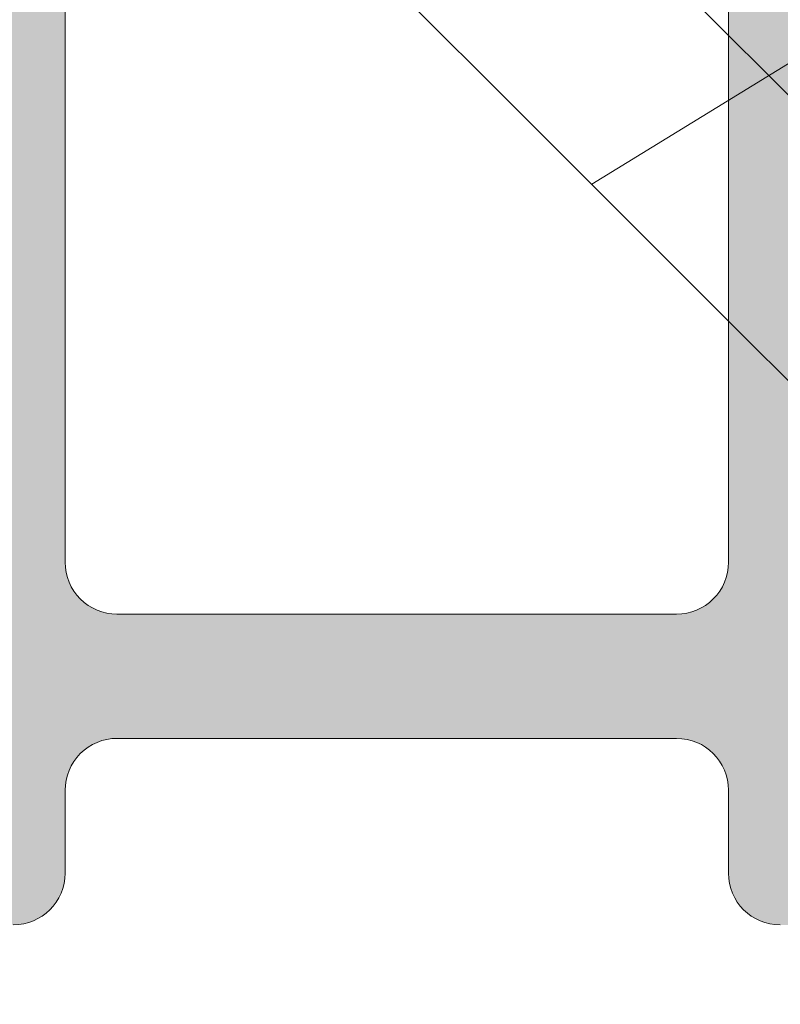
# Model space of a CAD drawing. Header units: metres. Extents: x 1316.5 to 1415.3, y -94.1 to -52.
# Tile 712 of 1056: x 1393.19594 to 1393.20328, y -70.24348 to -70.23397. Entities that reach past the tile are written whole.
import ezdxf

# ---------------------------------------------------------------- set-up
doc = ezdxf.new("R2010")
doc.units = ezdxf.units.M
doc.linetypes.add('AUSGEZOGEN', pattern=[0])
doc.layers.add('XR$1$Logos', color=255, linetype='AUSGEZOGEN', lineweight=13)

msp = doc.modelspace()

# ---------------------------------------------------------------- hatches: boundary and pattern name
at = {"layer": 'XR$1$Logos', "linetype": 'AUSGEZOGEN', "lineweight": 13, "transparency": 33554687}
h = msp.add_hatch(color=253, dxfattribs=at)
h.paths.add_polyline_path([(1393.194677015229, -70.24221225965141), (1393.194677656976, -70.24223758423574), (1393.194679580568, -70.24226284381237), (1393.194682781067, -70.24228797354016), (1393.194687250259, -70.2423129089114), (1393.19469297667, -70.24233758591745), (1393.194699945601, -70.2423619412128), (1393.194708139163, -70.24238591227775), (1393.194717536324, -70.24240943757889), (1393.19472811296, -70.24243245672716), (1393.194739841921, -70.24245491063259), (1393.194752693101, -70.24247674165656), (1393.194766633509, -70.24249789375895), (1393.194781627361, -70.2425183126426), (1393.194797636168, -70.24253794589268), (1393.194814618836, -70.2425567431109), (1393.19483253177, -70.24257465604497), (1393.194851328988, -70.2425916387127), (1393.194870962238, -70.2426076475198), (1393.194891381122, -70.24262264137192), (1393.194912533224, -70.24263658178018), (1393.194934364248, -70.2426494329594), (1393.194956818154, -70.24266116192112), (1393.194979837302, -70.24267173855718), (1393.195003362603, -70.24268113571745), (1393.195027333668, -70.2426893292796), (1393.195051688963, -70.24269629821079), (1393.195076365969, -70.24270202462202), (1393.195101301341, -70.24270649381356), (1393.195126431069, -70.24270969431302), (1393.195151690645, -70.24271161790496), (1393.195177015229, -70.24271225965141), (1393.195877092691, -70.24271225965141), (1393.195902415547, -70.24271161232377), (1393.195927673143, -70.24270968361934), (1393.195952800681, -70.24270647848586), (1393.195977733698, -70.2427020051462), (1393.196002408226, -70.24269627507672), (1393.196026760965, -70.24268930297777), (1393.196050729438, -70.24268110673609), (1393.196074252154, -70.24267170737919), (1393.196097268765, -70.24266112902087), (1393.196119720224, -70.24264939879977), (1393.19614154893, -70.2426365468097), (1393.196162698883, -70.2426226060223), (1393.196183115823, -70.2426076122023), (1393.19620274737, -70.24259160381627), (1393.19622154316, -70.24257462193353), (1393.196239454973, -70.2425567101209), (1393.196256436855, -70.24253791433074), (1393.196272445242, -70.24251828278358), (1393.196287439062, -70.24249786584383), (1393.196301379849, -70.24247671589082), (1393.196314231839, -70.24245488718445), (1393.19632596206, -70.24243243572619), (1393.196336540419, -70.24240941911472), (1393.196345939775, -70.24238589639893), (1393.196354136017, -70.2423619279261), (1393.196361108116, -70.242337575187), (1393.196366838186, -70.24231290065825), (1393.196371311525, -70.24228796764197), (1393.196374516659, -70.24226284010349), (1393.196376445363, -70.24223758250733), (1393.196377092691, -70.24221225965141), (1393.196377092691, -70.24141227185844), (1393.19637772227, -70.24138694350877), (1393.196379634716, -70.24136167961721), (1393.196382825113, -70.24133654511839), (1393.196387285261, -70.24131160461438), (1393.196393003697, -70.24128692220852), (1393.196399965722, -70.24126256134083), (1393.196408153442, -70.24123858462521), (1393.196417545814, -70.24121505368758), (1393.196428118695, -70.24119202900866), (1393.196439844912, -70.24116956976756), (1393.196452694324, -70.24114773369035), (1393.196466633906, -70.24112657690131), (1393.196481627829, -70.24110615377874), (1393.196497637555, -70.24108651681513), (1393.196514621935, -70.24106771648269), (1393.196532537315, -70.24104980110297), (1393.196551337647, -70.24103281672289), (1393.196570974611, -70.24101680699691), (1393.196591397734, -70.2410018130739), (1393.196612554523, -70.24098787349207), (1393.1966343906, -70.24097502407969), (1393.196656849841, -70.24096329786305), (1393.19667987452, -70.24095272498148), (1393.196703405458, -70.24094333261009), (1393.196727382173, -70.24093514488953), (1393.196751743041, -70.24092818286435), (1393.196776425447, -70.24092246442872), (1393.196801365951, -70.24091800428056), (1393.19682650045, -70.24091481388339), (1393.196851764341, -70.24091290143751), (1393.196877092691, -70.24091227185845), (1393.202276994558, -70.24091227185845), (1393.202302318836, -70.24091291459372), (1393.202327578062, -70.24091483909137), (1393.202352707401, -70.24091804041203), (1393.202377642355, -70.24092251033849), (1393.202402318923, -70.24092823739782), (1393.202426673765, -70.24093520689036), (1393.202450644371, -70.24094340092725), (1393.202474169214, -70.2409527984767), (1393.202497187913, -70.24096337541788), (1393.202519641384, -70.24097510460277), (1393.202541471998, -70.24098795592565), (1393.202562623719, -70.24100189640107), (1393.202583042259, -70.24101689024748), (1393.202602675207, -70.24103289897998), (1393.202621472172, -70.24104988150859), (1393.202639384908, -70.24106779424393), (1393.202656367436, -70.24108659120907), (1393.202672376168, -70.24110622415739), (1393.202687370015, -70.2411266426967), (1393.20270131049, -70.24114779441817), (1393.202714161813, -70.24116962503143), (1393.202725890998, -70.24119207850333), (1393.202736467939, -70.24121509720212), (1393.202745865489, -70.24123862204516), (1393.202754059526, -70.24126259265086), (1393.202761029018, -70.24128694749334), (1393.202766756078, -70.24131162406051), (1393.202771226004, -70.24133655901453), (1393.202774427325, -70.24136168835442), (1393.202776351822, -70.24138694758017), (1393.202776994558, -70.24141227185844), (1393.202776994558, -70.24221225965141), (1393.202777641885, -70.24223758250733), (1393.20277957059, -70.24226284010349), (1393.202782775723, -70.24228796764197), (1393.202787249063, -70.24231290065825), (1393.202792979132, -70.242337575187), (1393.202799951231, -70.2423619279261), (1393.202808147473, -70.24238589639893), (1393.20281754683, -70.24240941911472), (1393.202828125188, -70.24243243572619), (1393.202839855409, -70.24245488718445), (1393.202852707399, -70.24247671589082), (1393.202866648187, -70.24249786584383), (1393.202881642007, -70.24251828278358), (1393.202897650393, -70.24253791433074), (1393.202914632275, -70.2425567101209), (1393.202932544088, -70.24257462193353), (1393.202951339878, -70.24259160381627), (1393.202970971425, -70.2426076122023), (1393.202991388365, -70.2426226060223), (1393.203012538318, -70.2426365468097), (1393.203034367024, -70.24264939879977), (1393.203056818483, -70.24266112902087), (1393.203079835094, -70.24267170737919), (1393.20310335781, -70.24268110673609), (1393.203127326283, -70.24268930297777), (1393.203151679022, -70.24269627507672), (1393.203176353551, -70.2427020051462), (1393.203201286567, -70.24270647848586), (1393.203226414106, -70.24270968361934), (1393.203251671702, -70.24271161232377), (1393.203276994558, -70.24271225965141), (1393.203677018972, -70.24271225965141), (1393.203702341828, -70.24271161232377), (1393.203727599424, -70.24270968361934), (1393.203752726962, -70.24270647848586), (1393.203777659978, -70.2427020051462), (1393.203802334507, -70.24269627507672), (1393.203826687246, -70.24268930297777), (1393.203850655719, -70.24268110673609), (1393.203874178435, -70.24267170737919), (1393.203897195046, -70.24266112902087), (1393.203919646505, -70.24264939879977), (1393.203941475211, -70.2426365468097), (1393.203962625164, -70.2426226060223), (1393.203983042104, -70.2426076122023), (1393.204002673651, -70.24259160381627), (1393.204021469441, -70.24257462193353), (1393.204039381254, -70.2425567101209), (1393.204056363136, -70.24253791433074), (1393.204072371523, -70.24251828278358), (1393.204087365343, -70.24249786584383), (1393.20410130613, -70.24247671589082), (1393.20411415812, -70.24245488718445), (1393.204125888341, -70.24243243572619), (1393.2041364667, -70.24240941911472), (1393.204145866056, -70.24238589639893), (1393.204154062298, -70.2423619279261), (1393.204161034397, -70.242337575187), (1393.204166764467, -70.24231290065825), (1393.204171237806, -70.24228796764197), (1393.20417444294, -70.24226284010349), (1393.204176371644, -70.24223758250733), (1393.204177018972, -70.24221225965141), (1393.204177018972, -70.23191230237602), (1393.204177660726, -70.23188697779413), (1393.204179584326, -70.23186171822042), (1393.204182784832, -70.23183658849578), (1393.204187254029, -70.23181165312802), (1393.204192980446, -70.23178697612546), (1393.204199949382, -70.23176262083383), (1393.204208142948, -70.23173864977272), (1393.204217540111, -70.23171512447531), (1393.20422811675, -70.23169210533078), (1393.204239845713, -70.23166965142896), (1393.204252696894, -70.23164782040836), (1393.204266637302, -70.2316266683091), (1393.204281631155, -70.23160624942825), (1393.204297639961, -70.23158661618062), (1393.204314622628, -70.23156781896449), (1393.20433253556, -70.23154990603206), (1393.204351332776, -70.23153292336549), (1393.204370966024, -70.23151691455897), (1393.204391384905, -70.23150192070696), (1393.204412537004, -70.23148798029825), (1393.204434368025, -70.23147512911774), (1393.204456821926, -70.23146340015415), (1393.204479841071, -70.23145282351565), (1393.204503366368, -70.23144342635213), (1393.20452733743, -70.23143523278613), (1393.204551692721, -70.23142826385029), (1393.204576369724, -70.23142253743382), (1393.204601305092, -70.23141806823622), (1393.204626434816, -70.2314148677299), (1393.20465169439, -70.2314129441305), (1393.204677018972, -70.23141230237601), (1393.208177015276, -70.23141230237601), (1393.208177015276, -70.23241230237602), (1393.208177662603, -70.23243762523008), (1393.208179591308, -70.23246288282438), (1393.208182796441, -70.23248801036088), (1393.20818726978, -70.23251294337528), (1393.208192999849, -70.23253761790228), (1393.208199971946, -70.23256197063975), (1393.208208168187, -70.23258593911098), (1393.208217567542, -70.23260946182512), (1393.208228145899, -70.23263247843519), (1393.208239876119, -70.23265492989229), (1393.208252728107, -70.23267675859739), (1393.208266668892, -70.23269790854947), (1393.20828166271, -70.2327183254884), (1393.208297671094, -70.23273795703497), (1393.208314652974, -70.23275675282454), (1393.208332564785, -70.23277466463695), (1393.208351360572, -70.23279164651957), (1393.208370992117, -70.23280765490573), (1393.208391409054, -70.23282264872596), (1393.208412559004, -70.23283658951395), (1393.208434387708, -70.23284944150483), (1393.208456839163, -70.23286117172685), (1393.208479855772, -70.23287175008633), (1393.208503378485, -70.23288114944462), (1393.208527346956, -70.23288934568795), (1393.208551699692, -70.23289631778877), (1393.208576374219, -70.23290204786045), (1393.208601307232, -70.23290652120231), (1393.208626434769, -70.23290972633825), (1393.208651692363, -70.23291165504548), (1393.208677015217, -70.23291230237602), (1393.209177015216, -70.23291230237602), (1393.209202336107, -70.23291165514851), (1393.209227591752, -70.2329097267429), (1393.20925271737, -70.23290652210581), (1393.209277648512, -70.23290204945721), (1393.209302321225, -70.23289632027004), (1393.209326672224, -70.23288934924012), (1393.209350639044, -70.23288115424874), (1393.20937416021, -70.23287175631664), (1393.209397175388, -70.23286117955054), (1393.209419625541, -70.2328494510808), (1393.209441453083, -70.23283660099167), (1393.209462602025, -70.23282266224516), (1393.209483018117, -70.23280767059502), (1393.20950264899, -70.23279166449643), (1393.20952144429, -70.23277468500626), (1393.209539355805, -70.23275677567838), (1393.20955633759, -70.23273798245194), (1393.209572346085, -70.2327183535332), (1393.209587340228, -70.23269793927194), (1393.209601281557, -70.23267679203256), (1393.209614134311, -70.23265496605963), (1393.209625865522, -70.23263251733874), (1393.209636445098, -70.23260950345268), (1393.209645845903, -70.23258598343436), (1393.20965404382, -70.23256201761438), (1393.209661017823, -70.23253766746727), (1393.209666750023, -70.23251299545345), (1393.209671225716, -70.23248806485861), (1393.209674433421, -70.23246293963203), (1393.20967636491, -70.23243768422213), (1393.209677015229, -70.23241236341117), (1393.209677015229, -70.1724125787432), (1393.209676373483, -70.17238725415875), (1393.209674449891, -70.17236199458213), (1393.209671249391, -70.17233686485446), (1393.2096667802, -70.1723119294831), (1393.209661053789, -70.17228725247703), (1393.209654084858, -70.1722628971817), (1393.209645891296, -70.17223892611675), (1393.209636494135, -70.1722154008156), (1393.209625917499, -70.17219238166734), (1393.209614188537, -70.1721699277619), (1393.209601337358, -70.17214809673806), (1393.20958739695, -70.17212694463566), (1393.209572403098, -70.1721065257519), (1393.209556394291, -70.17208689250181), (1393.209539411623, -70.17206809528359), (1393.209521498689, -70.17205018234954), (1393.209502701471, -70.1720331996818), (1393.209483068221, -70.17201719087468), (1393.209462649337, -70.17200219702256), (1393.209441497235, -70.17198825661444), (1393.209419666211, -70.17197540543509), (1393.209397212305, -70.17196367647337), (1393.209374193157, -70.17195309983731), (1393.209350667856, -70.17194370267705), (1393.209326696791, -70.171935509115), (1393.209302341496, -70.17192854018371), (1393.20927766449, -70.17192281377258), (1393.209252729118, -70.17191834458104), (1393.20922759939, -70.17191514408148), (1393.209202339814, -70.17191322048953), (1393.209177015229, -70.1719125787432), (1393.205177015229, -70.1719125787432), (1393.205151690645, -70.17191322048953), (1393.205126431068, -70.17191514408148), (1393.205101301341, -70.17191834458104), (1393.205076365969, -70.17192281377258), (1393.205051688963, -70.17192854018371), (1393.205027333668, -70.171935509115), (1393.205003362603, -70.17194370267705), (1393.204979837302, -70.17195309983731), (1393.204956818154, -70.17196367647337), (1393.204934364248, -70.17197540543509), (1393.204912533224, -70.17198825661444), (1393.204891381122, -70.17200219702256), (1393.204870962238, -70.17201719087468), (1393.204851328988, -70.1720331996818), (1393.20483253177, -70.17205018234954), (1393.204814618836, -70.17206809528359), (1393.204797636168, -70.17208689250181), (1393.204781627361, -70.1721065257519), (1393.204766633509, -70.17212694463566), (1393.204752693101, -70.17214809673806), (1393.204739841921, -70.1721699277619), (1393.20472811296, -70.17219238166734), (1393.204717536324, -70.1722154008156), (1393.204708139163, -70.17223892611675), (1393.204699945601, -70.1722628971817), (1393.20469297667, -70.17228725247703), (1393.204687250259, -70.1723119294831), (1393.204682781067, -70.17233686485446), (1393.204679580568, -70.17236199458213), (1393.204677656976, -70.17238725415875), (1393.204677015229, -70.1724125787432), (1393.204677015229, -70.17371257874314), (1393.204677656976, -70.17373790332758), (1393.204679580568, -70.17376316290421), (1393.204682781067, -70.17378829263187), (1393.204687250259, -70.17381322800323), (1393.20469297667, -70.1738379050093), (1393.204699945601, -70.17386226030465), (1393.204708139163, -70.1738862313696), (1393.204717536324, -70.17390975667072), (1393.20472811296, -70.173932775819), (1393.204739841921, -70.17395522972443), (1393.204752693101, -70.17397706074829), (1393.204766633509, -70.17399821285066), (1393.204781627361, -70.17401863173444), (1393.204797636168, -70.17403826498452), (1393.204814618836, -70.17405706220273), (1393.20483253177, -70.1740749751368), (1393.204851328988, -70.17409195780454), (1393.204870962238, -70.17410796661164), (1393.204891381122, -70.17412296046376), (1393.204912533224, -70.17413690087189), (1393.204934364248, -70.17414975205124), (1393.204956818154, -70.17416148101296), (1393.204979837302, -70.17417205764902), (1393.205003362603, -70.17418145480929), (1393.205027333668, -70.17418964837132), (1393.205051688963, -70.17419661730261), (1393.205076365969, -70.17420234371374), (1393.205101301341, -70.17420681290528), (1393.205126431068, -70.17421001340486), (1393.205151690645, -70.1742119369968), (1393.205177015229, -70.17421257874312), (1393.205677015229, -70.17421257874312), (1393.205677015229, -70.17321257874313), (1393.207377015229, -70.17321257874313), (1393.207427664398, -70.17321386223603), (1393.207478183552, -70.1732177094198), (1393.207528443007, -70.17322411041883), (1393.20757831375, -70.1732330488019), (1393.207627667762, -70.17324450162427), (1393.207676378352, -70.17325843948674), (1393.207724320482, -70.17327482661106), (1393.207771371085, -70.17329362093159), (1393.207817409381, -70.17331477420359), (1393.207862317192, -70.17333823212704), (1393.20790597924, -70.17336393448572), (1393.207948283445, -70.17339181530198), (1393.207989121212, -70.17342180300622), (1393.208028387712, -70.17345382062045), (1393.208065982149, -70.17348778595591), (1393.208101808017, -70.17352361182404), (1393.208135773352, -70.17356120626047), (1393.208167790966, -70.17360047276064), (1393.208197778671, -70.17364131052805), (1393.208225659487, -70.17368361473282), (1393.208251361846, -70.17372727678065), (1393.208274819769, -70.17377218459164), (1393.208295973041, -70.17381822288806), (1393.208314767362, -70.17386527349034), (1393.208331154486, -70.17391321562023), (1393.208345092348, -70.17396192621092), (1393.208356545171, -70.17401128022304), (1393.208365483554, -70.17406115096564), (1393.208371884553, -70.17411141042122), (1393.208375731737, -70.17416192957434), (1393.208377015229, -70.17421257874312), (1393.208377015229, -70.17821257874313), (1393.208375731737, -70.17826322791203), (1393.208371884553, -70.17831374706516), (1393.208365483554, -70.17836400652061), (1393.208356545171, -70.17841387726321), (1393.208345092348, -70.17846323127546), (1393.208331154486, -70.17851194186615), (1393.208314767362, -70.17855988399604), (1393.208295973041, -70.17860693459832), (1393.208274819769, -70.17865297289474), (1393.208251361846, -70.17869788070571), (1393.208225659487, -70.17874154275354), (1393.208197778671, -70.17878384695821), (1393.208167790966, -70.17882468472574), (1393.208135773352, -70.17886395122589), (1393.208101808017, -70.17890154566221), (1393.208065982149, -70.17893737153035), (1393.208028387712, -70.17897133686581), (1393.207989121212, -70.17900335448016), (1393.207948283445, -70.1790333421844), (1393.20790597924, -70.17906122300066), (1393.207862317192, -70.17908692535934), (1393.207817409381, -70.17911038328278), (1393.207771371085, -70.17913153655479), (1393.207724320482, -70.17915033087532), (1393.207676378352, -70.17916671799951), (1393.207627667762, -70.17918065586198), (1393.20757831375, -70.17919210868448), (1393.207528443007, -70.17920104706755), (1393.207478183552, -70.17920744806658), (1393.207427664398, -70.17921129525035), (1393.207377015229, -70.17921257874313), (1393.205677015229, -70.17921257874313), (1393.205677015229, -70.17821257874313), (1393.205177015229, -70.17821257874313), (1393.205151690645, -70.17821322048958), (1393.205126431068, -70.17821514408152), (1393.205101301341, -70.17821834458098), (1393.205076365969, -70.17822281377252), (1393.205051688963, -70.17822854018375), (1393.205027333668, -70.17823550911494), (1393.205003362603, -70.1782437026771), (1393.204979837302, -70.17825309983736), (1393.204956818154, -70.17826367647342), (1393.204934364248, -70.17827540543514), (1393.204912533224, -70.17828825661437), (1393.204891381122, -70.17830219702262), (1393.204870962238, -70.17831719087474), (1393.204851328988, -70.17833319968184), (1393.20483253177, -70.17835018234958), (1393.204814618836, -70.17836809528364), (1393.204797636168, -70.17838689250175), (1393.204781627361, -70.17840652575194), (1393.204766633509, -70.17842694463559), (1393.204752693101, -70.17844809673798), (1393.204739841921, -70.17846992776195), (1393.20472811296, -70.17849238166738), (1393.204717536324, -70.17851540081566), (1393.204708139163, -70.17853892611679), (1393.204699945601, -70.17856289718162), (1393.20469297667, -70.17858725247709), (1393.204687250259, -70.17861192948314), (1393.204682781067, -70.17863686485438), (1393.204679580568, -70.17866199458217), (1393.204677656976, -70.1786872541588), (1393.204677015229, -70.17871257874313), (1393.204677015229, -70.18151257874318), (1393.204677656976, -70.18153790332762), (1393.204679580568, -70.18156316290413), (1393.204682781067, -70.18158829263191), (1393.204687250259, -70.18161322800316), (1393.20469297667, -70.18163790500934), (1393.204699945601, -70.18166226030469), (1393.204708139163, -70.18168623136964), (1393.204717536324, -70.18170975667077), (1393.20472811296, -70.18173277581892), (1393.204739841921, -70.18175522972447), (1393.204752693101, -70.18177706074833), (1393.204766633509, -70.18179821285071), (1393.204781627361, -70.18181863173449), (1393.204797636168, -70.18183826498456), (1393.204814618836, -70.18185706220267), (1393.20483253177, -70.18187497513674), (1393.204851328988, -70.18189195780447), (1393.204870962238, -70.18190796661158), (1393.204891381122, -70.18192296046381), (1393.204912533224, -70.18193690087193), (1393.204934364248, -70.18194975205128), (1393.204956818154, -70.181961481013), (1393.204979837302, -70.18197205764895), (1393.205003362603, -70.18198145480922), (1393.205027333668, -70.18198964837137), (1393.205051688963, -70.18199661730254), (1393.205076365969, -70.18200234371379), (1393.205101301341, -70.18200681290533), (1393.205126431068, -70.1820100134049), (1393.205151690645, -70.18201193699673), (1393.205177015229, -70.18201257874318), (1393.205377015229, -70.18201257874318), (1393.205402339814, -70.18201193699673), (1393.205427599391, -70.1820100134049), (1393.205452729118, -70.18200681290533), (1393.20547766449, -70.18200234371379), (1393.205502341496, -70.18199661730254), (1393.205526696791, -70.18198964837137), (1393.205550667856, -70.18198145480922), (1393.205574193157, -70.18197205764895), (1393.205597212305, -70.181961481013), (1393.205619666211, -70.18194975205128), (1393.205641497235, -70.18193690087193), (1393.205662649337, -70.18192296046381), (1393.205683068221, -70.18190796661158), (1393.205702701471, -70.18189195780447), (1393.205721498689, -70.18187497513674), (1393.205739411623, -70.18185706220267), (1393.205756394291, -70.18183826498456), (1393.205772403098, -70.18181863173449), (1393.20578739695, -70.18179821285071), (1393.205801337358, -70.18177706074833), (1393.205814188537, -70.18175522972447), (1393.205825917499, -70.18173277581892), (1393.205836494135, -70.18170975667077), (1393.205845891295, -70.18168623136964), (1393.205854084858, -70.18166226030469), (1393.205861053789, -70.18163790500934), (1393.2058667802, -70.18161322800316), (1393.205871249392, -70.18158829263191), (1393.205874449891, -70.18156316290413), (1393.205876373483, -70.18153790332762), (1393.205877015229, -70.18151257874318), (1393.205877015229, -70.18101257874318), (1393.205877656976, -70.18098725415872), (1393.205879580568, -70.18096199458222), (1393.205882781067, -70.18093686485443), (1393.205887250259, -70.18091192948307), (1393.20589297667, -70.180887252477), (1393.205899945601, -70.18086289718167), (1393.205908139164, -70.18083892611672), (1393.205917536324, -70.18081540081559), (1393.20592811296, -70.18079238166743), (1393.205939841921, -70.18076992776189), (1393.205952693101, -70.18074809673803), (1393.205966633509, -70.18072694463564), (1393.205981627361, -70.18070652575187), (1393.205997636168, -70.1806868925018), (1393.206014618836, -70.18066809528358), (1393.20603253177, -70.18065018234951), (1393.206051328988, -70.18063319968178), (1393.206070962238, -70.18061719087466), (1393.206091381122, -70.18060219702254), (1393.206112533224, -70.18058825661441), (1393.206134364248, -70.18057540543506), (1393.206156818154, -70.18056367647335), (1393.206179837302, -70.1805530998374), (1393.206203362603, -70.18054370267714), (1393.206227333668, -70.18053550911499), (1393.206251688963, -70.18052854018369), (1393.206276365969, -70.18052281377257), (1393.206301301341, -70.18051834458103), (1393.206326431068, -70.18051514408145), (1393.206351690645, -70.18051322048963), (1393.206377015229, -70.18051257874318), (1393.20757701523, -70.18051257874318), (1393.207602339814, -70.18051322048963), (1393.20762759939, -70.18051514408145), (1393.207652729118, -70.18051834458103), (1393.207677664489, -70.18052281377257), (1393.207702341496, -70.18052854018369), (1393.207726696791, -70.18053550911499), (1393.207750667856, -70.18054370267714), (1393.207774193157, -70.1805530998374), (1393.207797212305, -70.18056367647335), (1393.207819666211, -70.18057540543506), (1393.207841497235, -70.18058825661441), (1393.207862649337, -70.18060219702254), (1393.207883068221, -70.18061719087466), (1393.207902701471, -70.18063319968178), (1393.207921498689, -70.18065018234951), (1393.207939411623, -70.18066809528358), (1393.207956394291, -70.1806868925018), (1393.207972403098, -70.18070652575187), (1393.20798739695, -70.18072694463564), (1393.208001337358, -70.18074809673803), (1393.208014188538, -70.18076992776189), (1393.208025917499, -70.18079238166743), (1393.208036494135, -70.18081540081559), (1393.208045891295, -70.18083892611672), (1393.208054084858, -70.18086289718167), (1393.208061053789, -70.180887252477), (1393.2080667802, -70.18091192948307), (1393.208071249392, -70.18093686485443), (1393.208074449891, -70.18096199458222), (1393.208076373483, -70.18098725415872), (1393.208077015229, -70.18101257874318), (1393.208077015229, -70.19391421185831), (1393.207467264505, -70.20001171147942), (1393.207461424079, -70.20005880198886), (1393.207453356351, -70.20010556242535), (1393.207443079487, -70.20015188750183), (1393.207430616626, -70.2001976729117), (1393.20741599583, -70.20024281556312), (1393.20739925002, -70.20028721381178), (1393.2073804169, -70.20033076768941), (1393.207359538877, -70.20037337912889), (1393.207336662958, -70.20041495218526), (1393.207311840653, -70.2004553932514), (1393.207285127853, -70.20049461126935), (1393.207256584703, -70.20053251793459), (1393.207226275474, -70.20056902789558), (1393.207194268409, -70.20060405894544), (1393.207160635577, -70.20063753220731), (1393.207125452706, -70.20066937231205), (1393.207088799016, -70.20069950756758), (1393.207050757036, -70.20072787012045), (1393.207011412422, -70.20075439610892), (1393.206970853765, -70.20077902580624), (1393.206929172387, -70.20080170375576), (1393.20688646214, -70.20082237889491), (1393.206842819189, -70.20084100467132), (1393.206798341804, -70.20085753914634), (1393.206753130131, -70.20087194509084), (1393.206707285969, -70.20088419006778), (1393.206660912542, -70.2008942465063), (1393.206614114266, -70.20090209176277), (1393.206566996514, -70.2009077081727), (1393.206519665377, -70.20091108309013), (1393.206472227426, -70.20091220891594), (1393.196877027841, -70.20091220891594), (1393.196851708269, -70.20091156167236), (1393.196826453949, -70.20090963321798), (1393.19680132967, -70.2009064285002), (1393.196776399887, -70.20090195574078), (1393.196751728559, -70.20089622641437), (1393.196727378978, -70.20088925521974), (1393.196703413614, -70.20088106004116), (1393.196679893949, -70.20087166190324), (1393.196656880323, -70.200861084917), (1393.196634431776, -70.20084935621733), (1393.196612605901, -70.20083650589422), (1393.196591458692, -70.20082256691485), (1393.1965710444, -70.20080757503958), (1393.196551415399, -70.20079156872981), (1393.196532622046, -70.20077458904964), (1393.196514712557, -70.20075667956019), (1393.196497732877, -70.20073788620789), (1393.196481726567, -70.20071825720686), (1393.196466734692, -70.20069784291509), (1393.196452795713, -70.2006766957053), (1393.196439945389, -70.20065486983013), (1393.19642821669, -70.20063242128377), (1393.196417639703, -70.20060940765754), (1393.196408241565, -70.20058588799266), (1393.196400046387, -70.20056192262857), (1393.196393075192, -70.20053757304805), (1393.196387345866, -70.20051290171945), (1393.196382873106, -70.20048797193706), (1393.196379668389, -70.20046284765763), (1393.196377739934, -70.2004375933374), (1393.196377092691, -70.20041227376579), (1393.196377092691, -70.1994125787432), (1393.196376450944, -70.19938725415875), (1393.196374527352, -70.19936199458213), (1393.196371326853, -70.19933686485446), (1393.196366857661, -70.1993119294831), (1393.19636113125, -70.19928725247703), (1393.196354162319, -70.1992628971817), (1393.196345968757, -70.19923892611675), (1393.196336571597, -70.1992154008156), (1393.19632599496, -70.19919238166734), (1393.196314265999, -70.1991699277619), (1393.19630141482, -70.19914809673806), (1393.196287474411, -70.19912694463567), (1393.196272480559, -70.1991065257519), (1393.196256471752, -70.19908689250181), (1393.196239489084, -70.1990680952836), (1393.19622157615, -70.19905018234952), (1393.196202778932, -70.1990331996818), (1393.196183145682, -70.19901719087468), (1393.196162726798, -70.19900219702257), (1393.196141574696, -70.19898825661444), (1393.196119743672, -70.19897540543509), (1393.196097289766, -70.19896367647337), (1393.196074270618, -70.19895309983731), (1393.196050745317, -70.19894370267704), (1393.196026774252, -70.198935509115), (1393.196002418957, -70.19892854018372), (1393.195977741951, -70.19892281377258), (1393.195952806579, -70.19891834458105), (1393.195927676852, -70.19891514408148), (1393.195902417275, -70.19891322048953), (1393.195877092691, -70.1989125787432), (1393.194677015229, -70.1989125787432), (1393.194673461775, -70.19892376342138), (1393.194669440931, -70.19893478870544), (1393.194664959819, -70.19894563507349), (1393.194660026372, -70.19895628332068), (1393.194654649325, -70.19896671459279), (1393.1946488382, -70.19897691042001), (1393.194642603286, -70.19898685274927), (1393.194635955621, -70.19899652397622), (1393.194628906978, -70.1990059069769), (1393.194621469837, -70.19901498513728), (1393.194613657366, -70.19902374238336), (1393.194605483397, -70.19903216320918), (1393.194596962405, -70.19904023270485), (1393.194588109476, -70.1990479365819), (1393.194578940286, -70.19905526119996), (1393.194569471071, -70.19906219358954), (1393.194559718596, -70.19906872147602), (1393.19454970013, -70.19907483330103), (1393.194539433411, -70.19908051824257), (1393.194528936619, -70.19908576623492), (1393.194518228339, -70.19909056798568), (1393.194507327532, -70.1990949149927), (1393.194496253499, -70.19909879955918), (1393.194485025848, -70.19910221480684), (1393.194473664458, -70.1991051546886), (1393.194462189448, -70.19910761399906), (1393.194450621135, -70.19910958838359), (1393.194438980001, -70.19911107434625), (1393.19442728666, -70.19911206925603), (1393.194415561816, -70.19911257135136), (1393.19440382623, -70.19911257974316), (1393.19395023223, -70.19911257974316), (1393.193938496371, -70.19911257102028), (1393.193926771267, -70.1991120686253), (1393.193915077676, -70.19911107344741), (1393.193903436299, -70.19910958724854), (1393.193891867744, -70.19910761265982), (1393.193880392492, -70.19910515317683), (1393.193869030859, -70.19910221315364), (1393.193857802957, -70.19909879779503), (1393.193846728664, -70.1990949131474), (1393.193835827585, -70.19909056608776), (1393.193825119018, -70.19908576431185), (1393.193814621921, -70.19908051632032), (1393.193804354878, -70.19907483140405), (1393.193794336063, -70.19906871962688), (1393.193784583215, -70.19906219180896), (1393.193775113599, -70.19905525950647), (1393.193765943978, -70.1990479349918), (1393.193757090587, -70.19904023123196), (1393.193748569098, -70.19903216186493), (1393.193740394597, -70.19902374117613), (1393.193732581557, -70.19901498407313), (1393.193725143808, -70.1990059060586), (1393.193718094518, -70.19899652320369), (1393.193711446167, -70.19898685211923), (1393.193705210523, -70.19897690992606), (1393.193699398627, -70.19896671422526), (1393.193694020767, -70.19895628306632), (1393.193689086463, -70.19894563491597), (1393.193684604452, -70.19893478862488), (1393.193680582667, -70.19892376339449), (1393.19367702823, -70.1989125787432), (1393.191797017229, -70.1989125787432), (1393.191781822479, -70.19891296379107), (1393.191766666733, -70.19891411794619), (1393.191751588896, -70.19891603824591), (1393.191736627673, -70.19891871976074), (1393.19172182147, -70.1989221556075), (1393.191707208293, -70.19892633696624), (1393.191692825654, -70.19893125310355), (1393.191678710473, -70.19893689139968), (1393.191664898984, -70.1989432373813), (1393.191651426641, -70.19895027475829), (1393.191638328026, -70.1989579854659), (1393.191625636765, -70.19896634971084), (1393.191613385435, -70.19897534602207), (1393.191601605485, -70.19898495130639), (1393.191590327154, -70.19899514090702), (1393.191579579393, -70.19900588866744), (1393.191569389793, -70.19901716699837), (1393.191559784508, -70.19902894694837), (1393.191550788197, -70.19904119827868), (1393.191542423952, -70.19905388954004), (1393.191534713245, -70.19906698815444), (1393.191527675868, -70.19908046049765), (1393.191521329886, -70.19909427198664), (1393.19151569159, -70.19910838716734), (1393.191510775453, -70.19912276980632), (1393.191506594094, -70.19913738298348), (1393.191503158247, -70.19915218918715), (1393.191500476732, -70.1991671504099), (1393.191498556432, -70.1991822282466), (1393.191497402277, -70.19919738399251), (1393.191497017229, -70.19921257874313), (1393.191497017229, -70.20019255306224), (1393.191497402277, -70.20020774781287), (1393.191498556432, -70.20022290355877), (1393.191500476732, -70.20023798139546), (1393.191503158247, -70.20025294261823), (1393.191506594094, -70.20026774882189), (1393.191510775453, -70.20028236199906), (1393.19151569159, -70.20029674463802), (1393.191521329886, -70.20031085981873), (1393.191527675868, -70.20032467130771), (1393.191534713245, -70.20033814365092), (1393.191542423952, -70.20035124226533), (1393.191550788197, -70.20036393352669), (1393.191559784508, -70.200376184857), (1393.191569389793, -70.200387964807), (1393.191579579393, -70.20039924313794), (1393.191590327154, -70.20040999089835), (1393.191601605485, -70.200420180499), (1393.191613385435, -70.2004297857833), (1393.191625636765, -70.20043878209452), (1393.191638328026, -70.20044714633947), (1393.191651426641, -70.20045485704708), (1393.191664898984, -70.20046189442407), (1393.191678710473, -70.20046824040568), (1393.191692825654, -70.20047387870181), (1393.191707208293, -70.20047879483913), (1393.19172182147, -70.20048297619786), (1393.191736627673, -70.20048641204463), (1393.191751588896, -70.20048909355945), (1393.191766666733, -70.20049101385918), (1393.191781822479, -70.2004921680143), (1393.191797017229, -70.20049255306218), (1393.19455701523, -70.20049255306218), (1393.19456309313, -70.2004927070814), (1393.194569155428, -70.20049316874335), (1393.194575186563, -70.20049393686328), (1393.194581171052, -70.20049500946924), (1393.194587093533, -70.20049638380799), (1393.194592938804, -70.20049805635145), (1393.19459869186, -70.20050002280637), (1393.194604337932, -70.20050227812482), (1393.194609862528, -70.20050481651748), (1393.194615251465, -70.20050763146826), (1393.194620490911, -70.20051071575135), (1393.194625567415, -70.20051406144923), (1393.194630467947, -70.20051765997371), (1393.194635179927, -70.2005215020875), (1393.19463969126, -70.20052557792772), (1393.194643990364, -70.20052987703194), (1393.194648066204, -70.2005343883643), (1393.194651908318, -70.20053910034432), (1393.194655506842, -70.20054400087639), (1393.19465885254, -70.20054907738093), (1393.194661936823, -70.20055431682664), (1393.194664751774, -70.20055970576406), (1393.194667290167, -70.20056523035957), (1393.194669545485, -70.2005708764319), (1393.19467151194, -70.20057662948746), (1393.194673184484, -70.20058247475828), (1393.194674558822, -70.20058839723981), (1393.194675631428, -70.20059438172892), (1393.194676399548, -70.20060041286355), (1393.19467686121, -70.20060647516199), (1393.194677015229, -70.20061255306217), (1393.194677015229, -70.2049125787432), (1393.194676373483, -70.20493790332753), (1393.194674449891, -70.20496316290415), (1393.194671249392, -70.20498829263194), (1393.1946667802, -70.20501322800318), (1393.194661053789, -70.20503790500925), (1393.194654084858, -70.20506226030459), (1393.194645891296, -70.20508623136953), (1393.194636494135, -70.20510975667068), (1393.194625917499, -70.20513277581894), (1393.194614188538, -70.20515522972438), (1393.194601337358, -70.20517706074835), (1393.19458739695, -70.20519821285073), (1393.194572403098, -70.20521863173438), (1393.194556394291, -70.20523826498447), (1393.194539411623, -70.20525706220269), (1393.194521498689, -70.20527497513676), (1393.194502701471, -70.20529195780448), (1393.194483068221, -70.2053079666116), (1393.194462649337, -70.20532296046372), (1393.194441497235, -70.20533690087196), (1393.194419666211, -70.20534975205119), (1393.194397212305, -70.20536148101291), (1393.194374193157, -70.20537205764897), (1393.194350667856, -70.20538145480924), (1393.194326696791, -70.2053896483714), (1393.194302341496, -70.20539661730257), (1393.19427766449, -70.20540234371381), (1393.194252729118, -70.20540681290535), (1393.19422759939, -70.2054100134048), (1393.194202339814, -70.20541193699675), (1393.194177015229, -70.2054125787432), (1393.19347701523, -70.2054125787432), (1393.191084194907, -70.20403108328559), (1393.191075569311, -70.20402650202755), (1393.191066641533, -70.20402254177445), (1393.191057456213, -70.20401922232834), (1393.19104805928, -70.204016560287), (1393.191038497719, -70.20401456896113), (1393.191028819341, -70.20401325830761), (1393.191019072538, -70.20401263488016), (1393.191009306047, -70.2040127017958), (1393.190999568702, -70.20401345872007), (1393.190989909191, -70.20401490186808), (1393.190980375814, -70.20401702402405), (1393.19097101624, -70.20401981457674), (1393.190961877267, -70.20402325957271), (1393.190953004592, -70.20402734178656), (1393.190944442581, -70.20403204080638), (1393.190936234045, -70.20403733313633), (1393.190928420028, -70.20404319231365), (1393.190921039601, -70.2040495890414), (1393.190914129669, -70.20405649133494), (1393.190907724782, -70.20406386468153), (1393.190901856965, -70.20407167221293), (1393.190896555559, -70.2040798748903), (1393.190891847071, -70.20408843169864), (1393.190887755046, -70.20409729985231), (1393.190884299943, -70.20410643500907), (1393.19088149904, -70.20411579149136), (1393.19087936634, -70.20412532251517), (1393.190877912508, -70.20413498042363), (1393.190877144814, -70.20414471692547), (1393.190877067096, -70.2041544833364), (1393.190877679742, -70.2041642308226), (1393.190899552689, -70.2043505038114), (1393.190928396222, -70.20453582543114), (1393.190964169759, -70.2047199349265), (1393.191006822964, -70.20490257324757), (1393.191056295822, -70.20508348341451), (1393.191112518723, -70.20526241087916), (1393.191175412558, -70.20543910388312), (1393.191244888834, -70.20561331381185), (1393.191320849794, -70.20578479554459), (1393.191403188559, -70.20595330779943), (1393.191491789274, -70.20611861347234), (1393.191586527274, -70.20628047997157), (1393.191687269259, -70.20643867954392), (1393.19179387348, -70.20659298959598), (1393.191906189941, -70.20674319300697), (1393.192024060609, -70.20688907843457), (1393.192147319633, -70.20703044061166), (1393.192275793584, -70.20716708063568), (1393.192409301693, -70.20729880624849), (1393.192547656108, -70.20742543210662), (1393.19269066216, -70.20754678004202), (1393.192838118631, -70.20766267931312), (1393.192989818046, -70.20777296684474), (1393.193145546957, -70.20787748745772), (1393.193305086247, -70.20797609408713), (1393.193468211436, -70.20806864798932), (1393.193634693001, -70.20815501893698), (1393.193804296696, -70.20823508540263), (1393.193976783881, -70.20830873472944), (1393.194151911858, -70.20837586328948), (1393.194329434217, -70.20843637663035), (1393.19434867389, -70.20844296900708), (1393.194367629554, -70.20845033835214), (1393.194386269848, -70.20845847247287), (1393.19440456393, -70.20846735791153), (1393.194422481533, -70.20847697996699), (1393.194439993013, -70.20848732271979), (1393.194457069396, -70.20849836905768), (1393.194473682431, -70.20851010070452), (1393.19448980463, -70.20852249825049), (1393.19450540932, -70.20853554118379), (1393.194520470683, -70.208549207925), (1393.194534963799, -70.20856347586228), (1393.19454886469, -70.20857832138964), (1393.194562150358, -70.20859371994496), (1393.194574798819, -70.20860964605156), (1393.194586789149, -70.20862607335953), (1393.194598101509, -70.20864297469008), (1393.194608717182, -70.20866032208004), (1393.194618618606, -70.20867808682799), (1393.194627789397, -70.20869623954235), (1393.194636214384, -70.20871475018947), (1393.194643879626, -70.2087335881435), (1393.194650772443, -70.20875272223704), (1393.194656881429, -70.20877212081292), (1393.194662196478, -70.20879175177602), (1393.194666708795, -70.20881158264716), (1393.194670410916, -70.20883158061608), (1393.194673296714, -70.20885171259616), (1393.194675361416, -70.20887194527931), (1393.194676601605, -70.20889224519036), (1393.194677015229, -70.2089125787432), (1393.194677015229, -70.2319125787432), (1393.194676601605, -70.23193291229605), (1393.194675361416, -70.23195321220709), (1393.194673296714, -70.23197344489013), (1393.194670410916, -70.23199357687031), (1393.194666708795, -70.23201357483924), (1393.194662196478, -70.23203340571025), (1393.194656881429, -70.23205303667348), (1393.194650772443, -70.23207243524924), (1393.194643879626, -70.23209156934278), (1393.194636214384, -70.23211040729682), (1393.194627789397, -70.23212891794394), (1393.194618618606, -70.23214707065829), (1393.194608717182, -70.23216483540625), (1393.194598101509, -70.2321821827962), (1393.194586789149, -70.23219908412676), (1393.194574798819, -70.23221551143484), (1393.194562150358, -70.23223143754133), (1393.19454886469, -70.23224683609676), (1393.194534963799, -70.23226168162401), (1393.194520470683, -70.2322759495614), (1393.19450540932, -70.23228961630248), (1393.19448980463, -70.2323026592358), (1393.194473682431, -70.23231505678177), (1393.194457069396, -70.23232678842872), (1393.194439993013, -70.23233783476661), (1393.194422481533, -70.2323481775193), (1393.19440456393, -70.23235779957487), (1393.194386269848, -70.23236668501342), (1393.194367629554, -70.23237481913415), (1393.19434867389, -70.23238218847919), (1393.194329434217, -70.23238878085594), (1393.194151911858, -70.23244929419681), (1393.193976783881, -70.23251642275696), (1393.193804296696, -70.23259007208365), (1393.193634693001, -70.23267013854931), (1393.193468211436, -70.23275650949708), (1393.193305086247, -70.23284906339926), (1393.193145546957, -70.23294767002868), (1393.192989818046, -70.23305219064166), (1393.192838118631, -70.23316247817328), (1393.19269066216, -70.23327837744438), (1393.192547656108, -70.23339972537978), (1393.192409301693, -70.2335263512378), (1393.192275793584, -70.2336580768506), (1393.192147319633, -70.23379471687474), (1393.192024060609, -70.23393607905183), (1393.191906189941, -70.23408196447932), (1393.19179387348, -70.23423216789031), (1393.191687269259, -70.23438647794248), (1393.191586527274, -70.23454467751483), (1393.191491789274, -70.23470654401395), (1393.191403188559, -70.23487184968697), (1393.191320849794, -70.23504036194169), (1393.191244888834, -70.23521184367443), (1393.191175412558, -70.23538605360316), (1393.191112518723, -70.23556274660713), (1393.191056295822, -70.23574167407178), (1393.191006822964, -70.23592258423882), (1393.190964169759, -70.2361052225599), (1393.190928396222, -70.23628933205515), (1393.190899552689, -70.23647465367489), (1393.190877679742, -70.2366609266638), (1393.190877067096, -70.23667067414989), (1393.190877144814, -70.23668044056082), (1393.190877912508, -70.23669017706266), (1393.19087936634, -70.23669983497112), (1393.19088149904, -70.23670936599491), (1393.190884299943, -70.23671872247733), (1393.190887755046, -70.23672785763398), (1393.190891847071, -70.23673672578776), (1393.190896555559, -70.23674528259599), (1393.190901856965, -70.23675348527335), (1393.190907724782, -70.23676129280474), (1393.190914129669, -70.23676866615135), (1393.190921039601, -70.23677556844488), (1393.190928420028, -70.23678196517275), (1393.190936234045, -70.23678782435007), (1393.190944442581, -70.23679311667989), (1393.190953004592, -70.23679781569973), (1393.190961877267, -70.23680189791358), (1393.19097101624, -70.23680534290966), (1393.190980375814, -70.23680813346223), (1393.190989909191, -70.2368102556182), (1393.190999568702, -70.23681169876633), (1393.191009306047, -70.2368124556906), (1393.191019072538, -70.23681252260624), (1393.191028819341, -70.23681189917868), (1393.191038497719, -70.23681058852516), (1393.19104805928, -70.23680859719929), (1393.191057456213, -70.23680593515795), (1393.191066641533, -70.23680261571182), (1393.191075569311, -70.23679865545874), (1393.191084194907, -70.2367940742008), (1393.19347701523, -70.2354125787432), (1393.194177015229, -70.2354125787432), (1393.194202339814, -70.23541322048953), (1393.19422759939, -70.23541514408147), (1393.194252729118, -70.23541834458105), (1393.19427766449, -70.23542281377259), (1393.194302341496, -70.23542854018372), (1393.194326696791, -70.235435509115), (1393.194350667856, -70.23544370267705), (1393.194374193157, -70.23545309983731), (1393.194397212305, -70.23546367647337), (1393.194419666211, -70.2354754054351), (1393.194441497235, -70.23548825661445), (1393.194462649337, -70.23550219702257), (1393.194483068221, -70.23551719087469), (1393.194502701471, -70.2355331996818), (1393.194521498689, -70.23555018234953), (1393.194539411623, -70.2355680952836), (1393.194556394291, -70.23558689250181), (1393.194572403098, -70.23560652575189), (1393.19458739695, -70.23562694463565), (1393.194601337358, -70.23564809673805), (1393.194614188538, -70.2356699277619), (1393.194625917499, -70.23569238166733), (1393.194636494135, -70.23571540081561), (1393.194645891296, -70.23573892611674), (1393.194654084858, -70.23576289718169), (1393.194661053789, -70.23578725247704), (1393.1946667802, -70.2358119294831), (1393.194671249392, -70.23583686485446), (1393.194674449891, -70.23586199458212), (1393.194676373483, -70.23588725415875), (1393.194677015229, -70.2359125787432), (1393.194677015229, -70.24021260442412), (1393.19467686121, -70.24021868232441), (1393.194676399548, -70.24022474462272), (1393.194675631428, -70.24023077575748), (1393.194674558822, -70.24023676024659), (1393.194673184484, -70.240242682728), (1393.19467151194, -70.24024852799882), (1393.194669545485, -70.2402542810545), (1393.194667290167, -70.24025992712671), (1393.194664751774, -70.24026545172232), (1393.194661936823, -70.24027084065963), (1393.19465885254, -70.24027608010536), (1393.194655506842, -70.2402811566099), (1393.194651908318, -70.24028605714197), (1393.194648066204, -70.2402907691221), (1393.194643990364, -70.24029528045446), (1393.19463969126, -70.24029957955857), (1393.194635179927, -70.24030365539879), (1393.194630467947, -70.24030749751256), (1393.194625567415, -70.24031109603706), (1393.194620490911, -70.24031444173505), (1393.194615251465, -70.24031752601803), (1393.194609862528, -70.24032034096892), (1393.194604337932, -70.24032287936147), (1393.19459869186, -70.24032513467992), (1393.194592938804, -70.24032710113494), (1393.194587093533, -70.24032877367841), (1393.194581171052, -70.24033014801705), (1393.194575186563, -70.240331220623), (1393.194569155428, -70.24033198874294), (1393.19456309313, -70.240332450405), (1393.19455701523, -70.24033260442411), (1393.191797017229, -70.24033260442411), (1393.191781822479, -70.24033298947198), (1393.191766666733, -70.2403341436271), (1393.191751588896, -70.24033606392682), (1393.191736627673, -70.24033874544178), (1393.19172182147, -70.24034218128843), (1393.191707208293, -70.24034636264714), (1393.191692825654, -70.24035127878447), (1393.191678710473, -70.2403569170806), (1393.191664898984, -70.24036326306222), (1393.191651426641, -70.24037030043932), (1393.191638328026, -70.24037801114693), (1393.191625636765, -70.24038637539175), (1393.191613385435, -70.24039537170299), (1393.191601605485, -70.24040497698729), (1393.191590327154, -70.24041516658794), (1393.191579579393, -70.24042591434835), (1393.191569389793, -70.24043719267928), (1393.191559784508, -70.2404489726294), (1393.191550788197, -70.24046122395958), (1393.191542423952, -70.24047391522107), (1393.191534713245, -70.24048701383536), (1393.191527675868, -70.24050048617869), (1393.191521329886, -70.24051429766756), (1393.19151569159, -70.24052841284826), (1393.191510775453, -70.24054279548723), (1393.191506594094, -70.24055740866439), (1393.191503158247, -70.24057221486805), (1393.191500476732, -70.24058717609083), (1393.191498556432, -70.24060225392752), (1393.191497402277, -70.24061740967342), (1393.191497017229, -70.24063260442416), (1393.191497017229, -70.24161257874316), (1393.191497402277, -70.24162777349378), (1393.191498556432, -70.2416429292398), (1393.191500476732, -70.24165800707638), (1393.191503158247, -70.24167296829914), (1393.191506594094, -70.24168777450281), (1393.191510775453, -70.24170238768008), (1393.19151569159, -70.24171677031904), (1393.191521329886, -70.24173088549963), (1393.191527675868, -70.24174469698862), (1393.191534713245, -70.24175816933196), (1393.191542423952, -70.24177126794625), (1393.191550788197, -70.24178395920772), (1393.191559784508, -70.24179621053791), (1393.191569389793, -70.24180799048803), (1393.191579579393, -70.24181926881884), (1393.191590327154, -70.24183001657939), (1393.191601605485, -70.24184020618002), (1393.191613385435, -70.24184981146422), (1393.191625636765, -70.24185880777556), (1393.191638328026, -70.24186717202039), (1393.191651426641, -70.241874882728), (1393.191664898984, -70.24188192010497), (1393.191678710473, -70.24188826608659), (1393.191692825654, -70.24189390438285), (1393.191707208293, -70.24189882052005), (1393.19172182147, -70.24190300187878), (1393.191736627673, -70.24190643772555), (1393.191751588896, -70.24190911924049), (1393.191766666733, -70.24191103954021), (1393.191781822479, -70.24191219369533), (1393.191797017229, -70.2419125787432), (1393.19367702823, -70.2419125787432), (1393.193680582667, -70.2419013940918), (1393.193684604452, -70.24189036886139), (1393.193689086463, -70.24187952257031), (1393.193694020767, -70.24186887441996), (1393.193699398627, -70.24185844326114), (1393.193705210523, -70.24184824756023), (1393.193711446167, -70.24183830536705), (1393.193718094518, -70.24182863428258), (1393.193725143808, -70.24181925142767), (1393.193732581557, -70.24181017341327), (1393.193740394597, -70.24180141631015), (1393.193748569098, -70.24179299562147), (1393.193757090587, -70.24178492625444), (1393.193765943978, -70.24177722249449), (1393.193775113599, -70.24176989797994), (1393.193784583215, -70.24176296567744), (1393.193794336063, -70.2417564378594), (1393.193804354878, -70.24175032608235), (1393.193814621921, -70.24174464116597), (1393.193825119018, -70.24173939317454), (1393.193835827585, -70.24173459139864), (1393.193846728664, -70.241730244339), (1393.193857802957, -70.24172635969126), (1393.193869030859, -70.24172294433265), (1393.193880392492, -70.24172000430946), (1393.193891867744, -70.24171754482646), (1393.193903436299, -70.24171557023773), (1393.193915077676, -70.24171408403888), (1393.193926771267, -70.2417130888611), (1393.193938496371, -70.24171258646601), (1393.19395023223, -70.24171257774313), (1393.19440382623, -70.24171257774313), (1393.194415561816, -70.24171258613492), (1393.19442728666, -70.24171308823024), (1393.194438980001, -70.24171408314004), (1393.194450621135, -70.24171556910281), (1393.194462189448, -70.24171754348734), (1393.194473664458, -70.24172000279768), (1393.194485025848, -70.24172294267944), (1393.194496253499, -70.24172635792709), (1393.194507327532, -70.24173024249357), (1393.194518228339, -70.24173458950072), (1393.194528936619, -70.24173939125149), (1393.194539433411, -70.24174463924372), (1393.19454970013, -70.24175032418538), (1393.194559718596, -70.24175643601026), (1393.194569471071, -70.24176296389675), (1393.194578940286, -70.24176989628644), (1393.194588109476, -70.24177722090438), (1393.194596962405, -70.24178492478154), (1393.194605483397, -70.2417929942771), (1393.194613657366, -70.24180141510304), (1393.194621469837, -70.24181017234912), (1393.194628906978, -70.24181925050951), (1393.194635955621, -70.24182863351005), (1393.194642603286, -70.24183830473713), (1393.1946488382, -70.24184824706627), (1393.194654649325, -70.2418584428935), (1393.194660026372, -70.24186887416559), (1393.194664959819, -70.2418795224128), (1393.194669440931, -70.24189036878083), (1393.194673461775, -70.2419013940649), (1393.194677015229, -70.2419125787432)])
h.paths.add_polyline_path([(1393.207726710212, -70.22998932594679), (1393.207702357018, -70.22999629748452), (1393.207677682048, -70.23000202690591), (1393.207652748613, -70.23000649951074), (1393.207627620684, -70.2300097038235), (1393.207602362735, -70.23001163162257), (1393.207577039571, -70.23001227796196), (1393.204276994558, -70.23001227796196), (1393.204201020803, -70.23001420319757), (1393.204125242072, -70.23001997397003), (1393.204049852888, -70.23002957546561), (1393.203975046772, -70.23004298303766), (1393.203901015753, -70.23006016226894), (1393.203827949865, -70.23008106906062), (1393.203756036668, -70.23010564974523), (1393.203685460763, -70.23013384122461), (1393.203616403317, -70.23016557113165), (1393.203549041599, -70.23020075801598), (1393.203483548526, -70.23023931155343), (1393.203420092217, -70.23028113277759), (1393.203358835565, -70.23032611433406), (1393.203299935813, -70.23037414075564), (1393.203243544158, -70.23042508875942), (1393.203189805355, -70.23047882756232), (1393.203138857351, -70.23053521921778), (1393.20309083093, -70.23059411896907), (1393.203045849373, -70.23065537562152), (1393.203004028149, -70.23071883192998), (1393.202965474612, -70.23078432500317), (1393.202930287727, -70.23085168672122), (1393.20289855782, -70.23092074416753), (1393.202870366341, -70.23099132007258), (1393.202845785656, -70.23106323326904), (1393.202824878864, -70.23113629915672), (1393.202807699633, -70.23121033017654), (1393.202794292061, -70.23128513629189), (1393.202784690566, -70.23136052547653), (1393.202778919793, -70.23143630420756), (1393.202776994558, -70.23151227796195), (1393.202776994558, -70.23921225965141), (1393.202776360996, -70.23923758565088), (1393.202774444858, -70.23926284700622), (1393.202771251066, -70.23928797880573), (1393.202766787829, -70.23931291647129), (1393.202761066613, -70.23933759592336), (1393.202754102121, -70.23936195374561), (1393.202745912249, -70.23938592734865), (1393.202736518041, -70.23940945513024), (1393.202725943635, -70.23943247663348), (1393.202714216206, -70.2394549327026), (1393.202701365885, -70.23947676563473), (1393.202687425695, -70.23949791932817), (1393.202672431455, -70.23951833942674), (1393.202656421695, -70.23953797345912), (1393.202639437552, -70.23955677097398), (1393.20262152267, -70.23957468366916), (1393.202602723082, -70.23959166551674), (1393.202583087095, -70.23960767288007), (1393.202562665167, -70.23962266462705), (1393.202541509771, -70.23963660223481), (1393.202519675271, -70.23964944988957), (1393.20249721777, -70.23966117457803), (1393.202474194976, -70.23967174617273), (1393.202450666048, -70.23968113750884), (1393.202426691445, -70.23968932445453), (1393.202402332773, -70.23969628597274), (1393.202377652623, -70.2397020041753), (1393.202352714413, -70.23970646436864), (1393.202327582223, -70.239709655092), (1393.202302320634, -70.23971156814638), (1393.202276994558, -70.23971219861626), (1393.196877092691, -70.23971219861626), (1393.196851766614, -70.23971156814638), (1393.196826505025, -70.239709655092), (1393.196801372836, -70.23970646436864), (1393.196776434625, -70.2397020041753), (1393.196751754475, -70.23969628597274), (1393.196727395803, -70.23968932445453), (1393.1967034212, -70.23968113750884), (1393.196679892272, -70.23967174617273), (1393.196656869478, -70.23966117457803), (1393.196634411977, -70.23964944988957), (1393.196612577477, -70.23963660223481), (1393.196591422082, -70.23962266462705), (1393.196571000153, -70.23960767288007), (1393.196551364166, -70.23959166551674), (1393.196532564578, -70.23957468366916), (1393.196514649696, -70.23955677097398), (1393.196497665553, -70.23953797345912), (1393.196481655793, -70.23951833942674), (1393.196466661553, -70.23949791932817), (1393.196452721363, -70.23947676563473), (1393.196439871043, -70.2394549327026), (1393.196428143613, -70.23943247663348), (1393.196417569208, -70.23940945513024), (1393.196408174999, -70.23938592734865), (1393.196399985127, -70.23936195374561), (1393.196393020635, -70.23933759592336), (1393.19638729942, -70.23931291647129), (1393.196382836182, -70.23928797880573), (1393.196379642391, -70.23926284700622), (1393.196377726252, -70.23923758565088), (1393.196377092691, -70.23921225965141), (1393.196377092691, -70.20261222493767), (1393.196377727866, -70.20258689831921), (1393.196379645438, -70.20256163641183), (1393.196382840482, -70.20253650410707), (1393.196387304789, -70.20251156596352), (1393.196393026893, -70.20248688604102), (1393.196399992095, -70.20246252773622), (1393.196408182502, -70.20243855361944), (1393.196417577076, -70.20241502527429), (1393.196428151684, -70.20239200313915), (1393.196439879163, -70.2023695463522), (1393.196452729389, -70.20234771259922), (1393.19646666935, -70.20232655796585), (1393.19648166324, -70.20230613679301), (1393.196497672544, -70.20228650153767), (1393.196514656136, -70.20226770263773), (1393.196532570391, -70.20224978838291), (1393.196551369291, -70.20223280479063), (1393.196571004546, -70.20221679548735), (1393.196591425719, -70.20220180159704), (1393.196612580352, -70.20218786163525), (1393.196634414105, -70.20217501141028), (1393.196656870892, -70.20216328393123), (1393.196679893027, -70.20215270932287), (1393.196703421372, -70.20214331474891), (1393.196727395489, -70.20213512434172), (1393.196751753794, -70.20212815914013), (1393.196776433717, -70.20212243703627), (1393.19680137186, -70.2021179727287), (1393.196826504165, -70.20211477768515), (1393.196851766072, -70.20211286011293), (1393.196877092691, -70.20211222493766), (1393.207577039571, -70.20211222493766), (1393.207602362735, -70.20211287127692), (1393.207627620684, -70.20211479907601), (1393.207652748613, -70.20211800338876), (1393.207677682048, -70.20212247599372), (1393.207702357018, -70.20212820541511), (1393.207726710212, -70.20213517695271), (1393.207750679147, -70.20214337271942), (1393.207774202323, -70.20215277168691), (1393.207797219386, -70.20216334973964), (1393.207819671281, -70.2021750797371), (1393.2078415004, -70.20218793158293), (1393.207862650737, -70.20220187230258), (1393.207883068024, -70.20221686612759), (1393.207902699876, -70.20223287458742), (1393.207921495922, -70.20224985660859), (1393.207939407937, -70.20226776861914), (1393.207956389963, -70.20228656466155), (1393.207972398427, -70.20230619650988), (1393.207987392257, -70.2023266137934), (1393.208001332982, -70.20234776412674), (1393.208014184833, -70.20236959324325), (1393.208025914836, -70.20239204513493), (1393.208036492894, -70.20241506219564), (1393.208045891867, -70.20243858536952), (1393.208054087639, -70.20246255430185), (1393.208061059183, -70.20248690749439), (1393.20806678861, -70.20251158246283), (1393.208071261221, -70.20253651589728), (1393.20807446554, -70.20256164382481), (1393.208076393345, -70.20258690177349), (1393.20807703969, -70.20261222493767), (1393.20807703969, -70.22951227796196), (1393.208076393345, -70.22953760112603), (1393.20807446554, -70.22956285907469), (1393.208071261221, -70.22958798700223), (1393.20806678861, -70.2296129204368), (1393.208061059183, -70.22963759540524), (1393.208054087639, -70.22966194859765), (1393.208045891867, -70.22968591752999), (1393.208036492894, -70.22970944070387), (1393.208025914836, -70.2297324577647), (1393.208014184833, -70.22975490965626), (1393.208001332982, -70.22977673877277), (1393.207987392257, -70.22979788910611), (1393.207972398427, -70.22981830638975), (1393.207956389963, -70.22983793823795), (1393.207939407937, -70.22985673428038), (1393.207921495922, -70.22987464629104), (1393.207902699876, -70.22989162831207), (1393.207883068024, -70.22990763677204), (1393.207862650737, -70.22992263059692), (1393.2078415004, -70.22993657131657), (1393.207819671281, -70.2299494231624), (1393.207797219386, -70.22996115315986), (1393.207774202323, -70.22997173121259), (1393.207750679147, -70.22998113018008)], flags=16)

# ---------------------------------------------------------------- linework, layer by layer
at = {"layer": 'XR$1$Logos', "color": 255, "linetype": 'AUSGEZOGEN', "lineweight": 13, "transparency": 33554687}
for p, q in [((1393.196377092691, -70.20261222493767), (1393.196377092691, -70.23921225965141)), ((1393.19600098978, -70.22734848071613), (1393.212131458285, -70.24347894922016)), ((1393.202776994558, -70.23921225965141), (1393.202776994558, -70.23151227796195)), ((1393.20381211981, -70.23411736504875), (1393.201458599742, -70.23556380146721)), ((1393.196877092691, -70.23971219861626), (1393.202276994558, -70.23971219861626)), ((1393.196877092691, -70.24091227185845), (1393.202276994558, -70.24091227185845)), ((1393.196377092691, -70.24221225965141), (1393.196377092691, -70.24141227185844)), ((1393.202776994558, -70.24141227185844), (1393.202776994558, -70.24221225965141))]:
    msp.add_line(p, q, dxfattribs=at)
msp.add_lwpolyline([(1393.207622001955, -70.24172720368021), (1393.198701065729, -70.23280626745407), (1393.197687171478, -70.22903466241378), (1393.201458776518, -70.23004855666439), (1393.210379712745, -70.23896949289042), (1393.207622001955, -70.24172720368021)], close=True, dxfattribs=at)
for centre, radius, start, end in [((1393.196876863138, -70.23921242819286), 0.0004997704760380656, 179.9806776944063, 270.026316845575), ((1393.20227722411, -70.23921242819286), 0.0004997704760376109, 269.973683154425, 0.0193223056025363), ((1393.19687684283, -70.2414120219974), 0.0004997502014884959, 89.97135370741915, 180.0286462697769), ((1393.202276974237, -70.2414122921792), 0.0005000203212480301, 0.002328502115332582, 89.99767149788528), ((1393.195876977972, -70.24221214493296), 0.0005001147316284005, 270.0131427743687, 359.9868572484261), ((1393.203277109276, -70.24221214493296), 0.0005001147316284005, 180.0131427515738, 269.9868572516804)]:
    msp.add_arc(centre, radius, start, end, dxfattribs=at)

doc.saveas('drawing.dxf')
